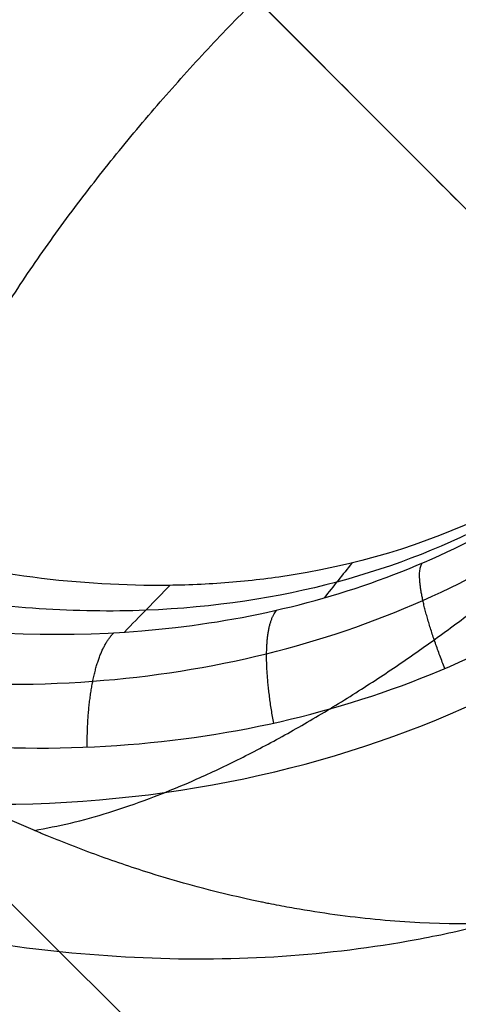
# Model space of a CAD drawing. Header units: millimetres. Extents: x -657 to 864, y -831 to 851.
# Tile 335 of 656: x -510.461 to -509.635, y 106.476 to 108.327. Entities that reach past the tile are written whole.
import ezdxf

# ---------------------------------------------------------------- set-up
doc = ezdxf.new("R2010")
doc.units = ezdxf.units.MM
doc.layers.add('Default', color=7, linetype='Continuous', true_color=0x000000)

msp = doc.modelspace()

# ---------------------------------------------------------------- linework, layer by layer
at = {"layer": 'Default'}
for points in [[(-473.6890346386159, 252.9366706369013, -369.8785134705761), (-564.1373025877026, 162.4884026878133, -369.8785134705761), (-654.5855705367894, 72.0401347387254, -369.8785134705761)], [(-474.322950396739, 252.1078654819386, -369.6653293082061), (-564.0399474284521, 162.3908684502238, -369.6653293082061), (-653.7569444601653, 72.67387141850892, -369.6653293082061)], [(-151.6223767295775, -113.8989544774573, -356.836156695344), (-330.6293234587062, 65.10799225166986, -356.8361566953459), (-509.6362701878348, 244.1149389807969, -356.8361566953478)], [(-363.3699987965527, 241.8283149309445, -413.9261183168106), (-503.4233651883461, 101.7749485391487, -413.9261183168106), (-643.4767315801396, -38.27841785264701, -413.9261183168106)], [(-363.800970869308, 241.2678760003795, -413.6893534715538), (-503.3585952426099, 101.7102516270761, -413.6893534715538), (-642.9162196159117, -37.84737274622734, -413.6893534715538)], [(-236.2074047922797, 159.5297223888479, -441.8413755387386), (-398.6930848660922, -2.95595768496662, -441.8413755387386), (-561.1787649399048, -165.4416377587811, -441.8413755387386)], [(-236.6391460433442, 159.0979811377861, -441.5875282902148), (-398.6930848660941, -2.95595768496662, -441.5875282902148), (-560.7470236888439, -165.0098965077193, -441.5875282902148)], [(-645.7637930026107, 107.9870391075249, -356.8361566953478), (-466.7568462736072, -71.01990762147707, -356.8361566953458), (-287.7498995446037, -250.026854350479, -356.836156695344)], [(-645.165529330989, 107.4874761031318, -357.0781166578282), (-466.7077564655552, -70.97029676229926, -357.0781166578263), (-288.2499836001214, -249.4280696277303, -357.0781166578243)]]:
    msp.add_open_spline(points, degree=2, dxfattribs=at)
for points, knots in [([(-593.1474496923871, 191.4984071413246, -340.3024761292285), (-583.9710403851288, 182.3219978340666, -350.7035130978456), (-555.9360043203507, 154.2869617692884, -379.3443453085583), (-491.4402403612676, 89.79119781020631, -426.6492003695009), (-434.2151005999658, 32.56605804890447, -441.841375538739), (-398.6930848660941, -2.955957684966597, -441.8413755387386)], [2.415480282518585, 2.415480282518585, 2.415480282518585, 2.415480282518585, 70.39614350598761, 198.6360556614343, 404.9955273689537, 404.9955273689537, 404.9955273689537, 404.9955273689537]), ([(-592.6358719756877, 190.9868294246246, -340.5563233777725), (-583.5819150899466, 181.9328725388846, -350.787522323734), (-555.6847469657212, 154.0357044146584, -379.2422841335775), (-491.3807906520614, 89.731748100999, -426.4059607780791), (-434.1927816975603, 32.54373914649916, -441.5875282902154), (-398.693084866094, -2.955957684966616, -441.5875282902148)], [2.408267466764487, 2.408267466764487, 2.408267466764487, 2.408267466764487, 69.36707553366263, 197.5378925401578, 403.7861785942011, 403.7861785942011, 403.7861785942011, 403.7861785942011])]:
    msp.add_open_spline(points, degree=3, knots=knots, dxfattribs=at)
at = {"layer": 'Default', "color": 18, "true_color": 0x000000}
for points, degree in [([(-513.2857035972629, 118.0755534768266, -336.6704370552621), (-507.8270342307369, 112.616884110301, -336.670437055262), (-502.3683648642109, 107.1582147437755, -336.6704370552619)], 2), ([(-513.1386926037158, 118.021320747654, -335.8484226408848), (-507.655298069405, 112.5379262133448, -335.8484226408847), (-502.1719035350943, 107.0545316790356, -335.8484226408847)], 2), ([(-502.583980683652, 106.0263661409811, -334.7666137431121), (-508.2213973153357, 111.6637827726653, -334.7666137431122), (-513.8588139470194, 117.3011994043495, -334.7666137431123)], 2), ([(-514.0524706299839, 116.4419160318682, -334.8674222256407), (-508.5875603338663, 110.9770057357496, -334.8674222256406), (-503.1226500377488, 105.5120954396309, -334.8674222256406)], 2), ([(-501.8614114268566, 105.3654930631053, -336.3802084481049), (-507.3387383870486, 110.8428200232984, -336.380208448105), (-512.8160653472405, 116.3201469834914, -336.380208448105)], 2), ([(-513.0741780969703, 116.0620342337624, -335.835587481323), (-507.4806296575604, 110.4684857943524, -335.835587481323), (-501.8870812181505, 104.8749373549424, -335.8355874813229)], 2), ([(-513.3322908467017, 115.803921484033, -335.2909665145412), (-507.8999003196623, 110.371530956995, -335.2909665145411), (-502.4675097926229, 104.939140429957, -335.2909665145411)], 2), ([(-510.3835682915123, 101.8434959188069, -336.6704370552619), (-516.7244988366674, 108.1844264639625, -336.670437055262), (-523.0654293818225, 114.5253570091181, -336.6704370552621)], 2), ([(-510.4137786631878, 101.8132855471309, -337.5671800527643), (-516.7547092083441, 108.1542160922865, -337.5671800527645), (-523.0956397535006, 114.4951466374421, -337.5671800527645)], 2), ([(-523.1258501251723, 114.4649362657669, -338.4639230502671), (-516.7849195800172, 108.1240057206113, -338.4639230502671), (-510.4439890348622, 101.7830751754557, -338.463923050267)], 2), ([(-518.0909585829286, 112.403428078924, -334.8674222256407), (-512.626048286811, 106.9385177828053, -334.8674222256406), (-507.1611379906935, 101.4736074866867, -334.8674222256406)], 2), ([(-518.9502419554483, 112.2097713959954, -334.7666137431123), (-513.3128253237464, 106.572354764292, -334.7666137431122), (-507.6754086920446, 100.9349381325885, -334.7666137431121)], 2), ([(-506.5881829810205, 100.8184672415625, -335.2909665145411), (-512.0205735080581, 106.2508577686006, -335.2909665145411), (-517.4529640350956, 111.6832482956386, -335.2909665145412)], 2), ([(-506.7348415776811, 105.085799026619, -326.8411508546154), (-510.0153800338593, 108.3663374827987, -328.62204274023), (-513.2959184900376, 111.6468759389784, -330.4029346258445)], 2), ([(-508.8072572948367, 100.7193223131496, -336.6704370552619), (-514.2659266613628, 106.1779916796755, -336.6704370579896), (-519.7245960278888, 111.6366610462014, -336.6704370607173)], 2), ([(-508.7035742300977, 100.522860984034, -335.8484226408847), (-514.1869687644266, 106.0062555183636, -335.8484226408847), (-519.6703632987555, 111.4896500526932, -335.8484226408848)], 2), ([(-506.5239768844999, 100.2380356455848, -335.835587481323), (-512.1175268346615, 105.8315855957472, -335.8355874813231), (-517.711076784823, 111.4251355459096, -335.8355874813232)], 2), ([(-517.9691895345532, 111.1670227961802, -336.380208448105), (-512.4918625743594, 105.6896958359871, -336.380208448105), (-507.0145356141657, 100.212368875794, -336.3802084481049)], 2), ([(-511.9265509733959, 107.4663177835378, -331.4168496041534), (-511.820230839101, 107.3911343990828, -331.487986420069), (-511.5983891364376, 107.253592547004, -331.6288542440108), (-511.2118249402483, 107.0846399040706, -331.8465900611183), (-510.8306109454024, 106.9853551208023, -332.0349248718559), (-510.4678252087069, 106.9489636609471, -332.1913844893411), (-510.1277300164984, 106.9693617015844, -332.3166916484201), (-509.8124856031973, 107.0414211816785, -332.4120093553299), (-509.5232608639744, 107.1623014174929, -332.477992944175), (-509.2627207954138, 107.3307855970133, -332.5140747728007), (-509.0334595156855, 107.5473020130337, -332.5190701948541), (-508.8367173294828, 107.8228326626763, -332.4881886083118), (-508.6966760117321, 108.140547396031, -332.4185485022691), (-508.6247434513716, 108.4492082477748, -332.3257615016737), (-508.6025229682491, 108.7210502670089, -332.2279209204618), (-508.6112095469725, 108.9614423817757, -332.1302931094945), (-508.640283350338, 109.1751839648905, -332.0351202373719), (-508.682020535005, 109.3626660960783, -331.945276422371), (-508.7314230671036, 109.5280782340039, -331.8610785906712), (-508.7863299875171, 109.6775891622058, -331.7809558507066), (-508.8463678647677, 109.8169559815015, -331.7027980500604), (-508.917827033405, 109.9609057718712, -331.6183672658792), (-509.0057566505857, 110.1147541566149, -331.5236010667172), (-509.0767007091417, 110.2227174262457, -331.4534771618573), (-509.1156422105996, 110.2777864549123, -331.4166292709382)], 3), ([(-509.7170866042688, 110.2297249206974, -330.8478765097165), (-507.4725076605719, 107.9851459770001, -329.6293715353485), (-505.2279287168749, 105.7405670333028, -328.4108665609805)], 2), ([(-510.0116366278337, 104.4137665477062, -332.8703458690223), (-512.8524505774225, 107.254580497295, -332.8703458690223), (-515.6932645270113, 110.0953944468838, -332.8703458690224)], 2), ([(-509.648855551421, 109.8718835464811, -331.6327343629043), (-510.5848908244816, 108.9358482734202, -331.6327343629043), (-511.5209260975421, 107.9998130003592, -331.6327343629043)], 2), ([(-505.8826967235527, 104.2336541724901, -329.9805822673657), (-508.1272756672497, 106.4782331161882, -331.1990872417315), (-510.3718546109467, 108.7228120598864, -332.4175922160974)], 2), ([(-505.853181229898, 108.2432849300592, -332.0692145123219), (-507.8727542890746, 106.2237118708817, -332.0692145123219), (-509.8923273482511, 104.2041388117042, -332.0692145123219)], 2), ([(-507.3896095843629, 103.5788861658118, -328.4108665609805), (-509.6341885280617, 105.8234651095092, -329.6293715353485), (-511.8787674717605, 108.0680440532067, -330.8478765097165)], 2), ([(-507.1611379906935, 101.4736074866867, -334.8674222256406), (-510.0116366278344, 104.4137665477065, -332.8703458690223), (-512.8621352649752, 107.3539256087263, -330.873269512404)], 2), ([(-509.8350569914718, 107.3058159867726, -331.7902888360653), (-509.8525770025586, 107.2839477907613, -331.8990863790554), (-509.8700970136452, 107.2620795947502, -332.0078839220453), (-509.8876170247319, 107.2402113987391, -332.1166814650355)], 3), ([(-510.1776454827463, 107.2638288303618, -331.6979209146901), (-510.2062543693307, 107.2345408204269, -331.8022756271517), (-510.2348632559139, 107.2052528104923, -331.9066303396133), (-510.2634721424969, 107.1759648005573, -332.0109850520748)], 3), ([(-506.9636877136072, 101.1833789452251, -334.1210375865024), (-507.3101547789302, 101.5407445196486, -333.8783004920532), (-507.9794260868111, 102.231065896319, -333.4094054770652), (-508.9099290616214, 103.1908396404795, -332.7574886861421), (-509.7742634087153, 104.0823532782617, -332.1519336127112), (-510.5763632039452, 104.9097110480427, -331.5899676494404), (-511.3197182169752, 105.6763415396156, -331.0692062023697), (-512.0057653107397, 106.3843641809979, -330.5884175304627), (-512.4233528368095, 106.8141002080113, -330.2962015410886), (-512.6198238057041, 107.0210590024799, -330.157061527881)], 3), ([(-507.6754086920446, 100.9349381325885, -334.7666137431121), (-508.021876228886, 101.2923035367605, -334.5238770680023), (-508.6911464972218, 101.9826252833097, -334.0549811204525), (-509.6216513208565, 102.9423983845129, -333.4030660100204), (-510.4859798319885, 103.8339140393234, -332.7975056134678), (-511.2881011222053, 104.6612643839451, -332.2355592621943), (-512.0313759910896, 105.427922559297, -331.7147246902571), (-512.7177221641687, 106.1358418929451, -331.2342089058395), (-513.1345655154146, 106.5658350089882, -330.9413139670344), (-513.334279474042, 106.7716635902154, -330.8051182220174)], 3)]:
    msp.add_open_spline(points, degree=degree, dxfattribs=at)
for points, degree, knots in [([(-513.8319483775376, 107.3953574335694, -330.3296382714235), (-513.8449149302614, 107.4151010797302, -330.315883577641), (-513.86666939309, 107.4483982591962, -330.292755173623), (-513.9109974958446, 107.5201667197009, -330.2439923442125), (-513.9277097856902, 107.5477391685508, -330.2253939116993), (-513.9645875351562, 107.6105755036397, -330.1835465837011), (-513.9792000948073, 107.6362803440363, -330.1666356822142), (-514.0220240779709, 107.7131333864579, -330.116434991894), (-514.0468956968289, 107.7602413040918, -330.0862599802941), (-514.0793666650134, 107.8240359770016, -330.0459299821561), (-514.09439157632, 107.8542191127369, -330.0269965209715), (-514.1099330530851, 107.8863119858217, -330.0070487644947), (-514.1172217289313, 107.9015650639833, -329.997607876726), (-514.1202436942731, 107.9079307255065, -329.9936757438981), (-514.1222358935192, 107.9121362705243, -329.9910796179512), (-514.1226774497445, 107.9130680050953, -329.9905043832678), (-514.1727404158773, 108.0192090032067, -329.9250666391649), (-514.2142438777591, 108.1181294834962, -329.8661784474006), (-514.2676349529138, 108.2586816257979, -329.7848672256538), (-514.2839549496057, 108.3042313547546, -329.7589279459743), (-514.3064283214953, 108.3704118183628, -329.7217430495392), (-514.3171632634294, 108.4029663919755, -329.7035812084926), (-514.3288537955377, 108.4399711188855, -329.6831372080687), (-514.3336900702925, 108.4556173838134, -329.6745339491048), (-514.3368761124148, 108.4660004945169, -329.6688335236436), (-514.3380624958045, 108.4698863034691, -329.6667024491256), (-514.3710884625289, 108.5791197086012, -329.6069168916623), (-514.3970459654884, 108.6800931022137, -329.553446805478), (-514.4291330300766, 108.8278396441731, -329.477610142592), (-514.4434652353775, 108.9007864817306, -329.4407798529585), (-514.457381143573, 108.9840819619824, -329.3997125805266), (-514.463661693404, 109.0252557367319, -329.3796512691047), (-514.4662107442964, 109.0427978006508, -329.3711544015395), (-514.4678787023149, 109.0544691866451, -329.3655121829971), (-514.4685900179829, 109.0595187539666, -329.3630751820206), (-514.484054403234, 109.1714928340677, -329.3091562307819), (-514.4937865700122, 109.2751022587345, -329.2610840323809), (-514.5018499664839, 109.4270682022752, -329.1931030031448), (-514.5042486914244, 109.5021906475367, -329.1601411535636), (-514.5043473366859, 109.5881741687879, -329.1234796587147), (-514.5037415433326, 109.6307333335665, -329.1055945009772), (-514.5033436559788, 109.6488784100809, -329.0980245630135), (-514.5030479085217, 109.6609539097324, -329.0929990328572), (-514.502907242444, 109.6662232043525, -329.0908106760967), (-514.4962842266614, 109.8897743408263, -328.9982273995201), (-514.4697987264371, 110.1007173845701, -328.9187691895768), (-514.404390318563, 110.4026567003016, -328.8168864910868), (-514.3783194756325, 110.500898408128, -328.7857821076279), (-514.3334333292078, 110.6440364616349, -328.7434036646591), (-514.3095457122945, 110.7145506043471, -328.7232816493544), (-514.2792875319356, 110.7948500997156, -328.7016489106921), (-514.2658226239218, 110.8288306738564, -328.6927686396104), (-514.2567371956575, 110.8513867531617, -328.6869348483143), (-514.2525664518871, 110.8615910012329, -328.6843206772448), (-514.2068725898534, 110.9714335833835, -328.656508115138), (-514.1617452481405, 111.0664740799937, -328.6348192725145), (-514.0879242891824, 111.2044119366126, -328.606962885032), (-514.0622963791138, 111.2496213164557, -328.5984550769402), (-514.009111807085, 111.3383874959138, -328.5829943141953), (-513.9822927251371, 111.3808383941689, -328.5762015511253), (-513.8362907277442, 111.5997553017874, -328.5444867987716), (-513.70224640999, 111.7628492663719, -328.5318508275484), (-513.4815816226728, 111.9831606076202, -328.5320079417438), (-513.4040200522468, 112.053311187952, -328.5352089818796), (-513.2823696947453, 112.1528321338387, -328.5448354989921), (-513.2409359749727, 112.185055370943, -328.5488464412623), (-513.1564293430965, 112.2474788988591, -328.5584643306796), (-513.1122121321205, 112.2784397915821, -328.5642381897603), (-512.9841682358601, 112.3635509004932, -328.5829144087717), (-512.8952867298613, 112.4166725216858, -328.5984473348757), (-512.7573391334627, 112.4902390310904, -328.6264175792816), (-512.6872103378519, 112.5254938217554, -328.6415678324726), (-512.6035273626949, 112.5638069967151, -328.661264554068), (-512.5672806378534, 112.5796085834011, -328.6701354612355), (-512.5430330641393, 112.5900039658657, -328.6761443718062), (-512.5298336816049, 112.5955606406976, -328.6794588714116), (-512.3399120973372, 112.6742604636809, -328.7276814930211), (-512.1484552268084, 112.73463380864, -328.7841497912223), (-511.8467888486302, 112.7996282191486, -328.8860893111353), (-511.7438350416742, 112.8170330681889, -328.9229194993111), (-511.5864938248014, 112.8361681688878, -328.9822943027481), (-511.5070965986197, 112.8439934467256, -329.0130116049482), (-511.4133541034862, 112.8499568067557, -329.0505922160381), (-511.3662251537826, 112.8521332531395, -329.0698091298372), (-511.3459740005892, 112.8528920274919, -329.0781353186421), (-511.3324616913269, 112.8533590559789, -329.0837060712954), (-511.3249394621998, 112.8535950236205, -329.0868165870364), (-511.2228158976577, 112.8565317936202, -329.1291485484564), (-511.1239495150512, 112.8554334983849, -329.1716892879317), (-510.9721960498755, 112.8472694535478, -329.2396210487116), (-510.8954576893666, 112.8415583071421, -329.2746144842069), (-510.8045869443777, 112.8318891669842, -329.3172244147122), (-510.7588378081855, 112.8262841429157, -329.3389712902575), (-510.7391661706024, 112.8237148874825, -329.3483855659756), (-510.7260375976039, 112.8219646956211, -329.3546826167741), (-510.7186902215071, 112.8209632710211, -329.3582154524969), (-510.6200513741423, 112.8072798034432, -329.4057386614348), (-510.52418307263, 112.790425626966, -329.4533316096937), (-510.3766544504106, 112.7583113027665, -329.52908602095), (-510.326858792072, 112.7464676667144, -329.5550628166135), (-510.2513522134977, 112.7268872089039, -329.5951029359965), (-510.2133957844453, 112.7166432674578, -329.6153914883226), (-510.1687845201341, 112.7038751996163, -329.6395258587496), (-510.1495979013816, 112.6982257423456, -329.6499679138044), (-510.1367921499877, 112.694419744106, -329.6569511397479), (-510.1290999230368, 112.692108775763, -329.6611555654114), (-510.041798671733, 112.6656788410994, -329.7089517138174), (-509.953449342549, 112.6360010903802, -329.7584249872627), (-509.8130936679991, 112.5826420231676, -329.8396398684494), (-509.7650071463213, 112.5633804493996, -329.8678754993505), (-509.6911414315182, 112.5320628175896, -329.9119699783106), (-509.6537749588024, 112.5157976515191, -329.9344520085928), (-509.6094729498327, 112.4957140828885, -329.9614355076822), (-509.5871516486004, 112.4853896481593, -329.9751146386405), (-509.5775496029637, 112.4809037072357, -329.9810171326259), (-509.5711403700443, 112.4778994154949, -329.9849610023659), (-509.566842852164, 112.4758765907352, -329.9876088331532), (-509.4967680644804, 112.4428106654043, -330.0308170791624), (-509.4098493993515, 112.399694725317, -330.0852648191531), (-509.294221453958, 112.3351040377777, -330.1608560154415), (-509.2811281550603, 112.3277025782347, -330.1694530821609), (-509.2611313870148, 112.3162522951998, -330.1826446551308), (-509.2519860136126, 112.3109835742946, -330.1886914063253), (-509.2350729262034, 112.3011516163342, -330.1999142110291), (-509.194153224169, 112.2771687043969, -330.2271548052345), (-509.159935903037, 112.25629773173, -330.2502933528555), (-509.0900205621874, 112.2128836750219, -330.2978955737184), (-509.0596213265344, 112.1929079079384, -330.3190549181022), (-509.0444055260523, 112.1829149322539, -330.3296550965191)], 3, [0, 0, 0, 0, 0.2315763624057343, 0.2315763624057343, 0.3473645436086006, 0.3473645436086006, 0.4631527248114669, 0.4631527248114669, 0.6947290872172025, 0.6947290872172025, 0.8105172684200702, 0.8684113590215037, 0.8973584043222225, 0.9118319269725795, 0.9118319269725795, 0.9263054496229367, 0.9263054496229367, 1.389458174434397, 1.389458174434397, 1.621034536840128, 1.621034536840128, 1.736822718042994, 1.794716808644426, 1.823663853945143, 1.823663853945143, 1.85261089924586, 1.85261089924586, 2.31576362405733, 2.31576362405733, 2.547339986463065, 2.663128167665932, 2.721022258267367, 2.749969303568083, 2.749969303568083, 2.7789163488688, 2.7789163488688, 3.242069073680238, 3.242069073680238, 3.473645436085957, 3.589433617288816, 3.647327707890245, 3.676274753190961, 3.676274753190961, 3.705221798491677, 3.705221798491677, 4.631527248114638, 4.631527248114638, 5.094679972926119, 5.094679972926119, 5.326256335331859, 5.44204451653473, 5.499938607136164, 5.499938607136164, 5.557832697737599, 5.557832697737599, 6.020985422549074, 6.020985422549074, 6.252561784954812, 6.252561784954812, 6.484138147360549, 6.484138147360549, 7.410443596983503, 7.410443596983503, 7.873596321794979, 7.873596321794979, 8.105172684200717, 8.105172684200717, 8.336749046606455, 8.336749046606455, 8.79990177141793, 8.79990177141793, 9.031478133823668, 9.147266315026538, 9.205160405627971, 9.205160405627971, 9.263054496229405, 9.263054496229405, 10.18935994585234, 10.18935994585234, 10.65251267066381, 10.65251267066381, 10.88408903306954, 10.9998772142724, 11.05777130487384, 11.08671835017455, 11.08671835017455, 11.11566539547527, 11.11566539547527, 11.57881812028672, 11.57881812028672, 11.81039448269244, 11.92618266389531, 11.98407675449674, 12.01302379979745, 12.01302379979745, 12.04197084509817, 12.04197084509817, 12.50512356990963, 12.50512356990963, 12.73669993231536, 12.73669993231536, 12.85248811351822, 12.91038220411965, 12.93932924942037, 12.93932924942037, 12.96827629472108, 12.96827629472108, 13.43142901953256, 13.43142901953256, 13.66300538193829, 13.66300538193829, 13.77879356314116, 13.8366876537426, 13.86563469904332, 13.88010822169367, 13.88010822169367, 13.89458174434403, 13.89458174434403, 14.35773446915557, 14.35773446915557, 14.41562855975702, 14.41562855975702, 14.44457560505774, 14.44457560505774, 14.47352265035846, 14.58931083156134, 14.58931083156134, 14.82088719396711, 14.82088719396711, 14.82088719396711, 14.82088719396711]), ([(-513.6595088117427, 107.3303852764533, -330.1184116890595), (-513.7963614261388, 107.5425837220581, -329.9836167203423), (-514.0360136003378, 107.9811869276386, -329.7212884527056), (-514.2894501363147, 108.6738370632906, -329.3522321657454), (-514.4086398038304, 109.6273897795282, -328.9229320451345), (-514.1499916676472, 110.7964380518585, -328.5399628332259), (-513.4627247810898, 111.8144823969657, -328.3938324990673), (-512.44384369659, 112.5022317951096, -328.5401192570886), (-511.2709360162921, 112.7596037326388, -328.924597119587), (-510.3171322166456, 112.6387567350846, -329.3549131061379), (-509.6277752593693, 112.3857368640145, -329.7225574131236), (-509.190926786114, 112.1468258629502, -329.9840222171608), (-508.9794323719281, 112.0104728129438, -330.1184231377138)], 5, [1.361200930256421e-11, 1.361200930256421e-11, 1.361200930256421e-11, 1.361200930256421e-11, 1.361200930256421e-11, 1.361200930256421e-11, 0.124936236, 0.249872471, 0.374808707, 0.4997449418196, 0.624808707, 0.749872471, 0.874936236, 0.9999999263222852, 0.9999999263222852, 0.9999999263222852, 0.9999999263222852, 0.9999999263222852, 0.9999999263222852]), ([(-513.4244801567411, 107.2976196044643, -329.9804269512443), (-513.573491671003, 107.5173871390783, -329.8485532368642), (-513.8280783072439, 107.96859137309, -329.5949605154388), (-514.082643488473, 108.6698044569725, -329.2468465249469), (-514.1823013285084, 109.5937088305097, -328.8624672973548), (-513.9127839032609, 110.6810923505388, -328.5381931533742), (-513.2624928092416, 111.6135306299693, -328.4194620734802), (-512.3281669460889, 112.266000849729, -328.5380267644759), (-511.2326524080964, 112.5328060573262, -328.8657775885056), (-510.3074636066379, 112.4308353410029, -329.2517307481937), (-509.6126987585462, 112.1766404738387, -329.5974191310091), (-509.1650484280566, 111.9234205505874, -329.8493522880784), (-508.9466660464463, 111.7754404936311, -329.9804336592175)], 5, [-7.407705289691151e-11, -7.407705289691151e-11, -7.407705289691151e-11, -7.407705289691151e-11, -7.407705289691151e-11, -7.407705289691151e-11, 0.124936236, 0.249872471, 0.374808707, 0.4997449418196, 0.624808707, 0.749872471, 0.874936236, 0.9999998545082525, 0.9999998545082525, 0.9999998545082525, 0.9999998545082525, 0.9999998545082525, 0.9999998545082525]), ([(-508.9809463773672, 111.2368450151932, -329.9580978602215), (-509.3574151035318, 111.5272426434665, -329.7281096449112), (-509.9388722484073, 111.8139661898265, -329.4286923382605), (-510.6693250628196, 111.9641970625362, -329.1249630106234), (-511.3567921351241, 111.9772237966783, -328.8833773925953), (-512.1240776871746, 111.7619729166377, -328.6929922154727), (-512.8662672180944, 111.2164276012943, -328.6251737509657), (-513.4081946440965, 110.4784587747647, -328.6927843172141), (-513.6267485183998, 109.7232298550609, -328.8778722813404), (-513.6164372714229, 109.0396189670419, -329.1171914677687), (-513.4677193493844, 108.30544087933, -329.4216837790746), (-513.1797692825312, 107.7128569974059, -329.7253614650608), (-512.8858852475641, 107.3318819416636, -329.9581062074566)], 3, [0, 0, 0, 0, 1.582971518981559, 2.374457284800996, 3.165943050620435, 4.748914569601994, 6.33188610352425, 7.913243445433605, 9.494600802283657, 10.28527947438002, 11.07595814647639, 12.65731550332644, 12.65731550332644, 12.65731550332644, 12.65731550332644]), ([(-511.4549556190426, 107.279484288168, -331.6630078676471), (-511.330784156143, 107.2282580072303, -331.7294434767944), (-511.0772004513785, 107.1436714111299, -331.8568373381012), (-510.6950302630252, 107.0775529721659, -332.0239196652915), (-510.3309757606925, 107.073470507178, -332.1597267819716), (-509.9993714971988, 107.124905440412, -332.2621425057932), (-509.7005185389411, 107.2259711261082, -332.3338938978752), (-509.4340465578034, 107.3736808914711, -332.3767398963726), (-509.1996326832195, 107.5689995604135, -332.3908022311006), (-509.0012278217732, 107.8146756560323, -332.3737963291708), (-508.8533116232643, 108.1002925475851, -332.3240953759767), (-508.7648304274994, 108.3968577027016, -332.2485007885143), (-508.727173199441, 108.6745104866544, -332.160667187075), (-508.7245840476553, 108.9225271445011, -332.0702155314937), (-508.7447734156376, 109.1427932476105, -331.9810384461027), (-508.7796376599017, 109.3380425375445, -331.8952098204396), (-508.8240050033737, 109.5122961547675, -331.8132590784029), (-508.8739850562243, 109.6672699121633, -331.7360891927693), (-508.9111500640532, 109.7640045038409, -331.6854666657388), (-508.9297131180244, 109.8088813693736, -331.6614357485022)], 3, [0.2266808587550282, 0.2266808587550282, 0.2266808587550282, 0.2266808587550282, 0.265132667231, 0.3030509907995, 0.3376113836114, 0.3695740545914, 0.399720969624, 0.4289494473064, 0.45819563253, 0.4887049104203, 0.5210056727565, 0.5515720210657, 0.5782125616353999, 0.6018065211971, 0.6229347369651, 0.6417466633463, 0.6587230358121, 0.6744953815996, 0.6884092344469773, 0.6884092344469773, 0.6884092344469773, 0.6884092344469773]), ([(-511.1542743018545, 107.3047545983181, -331.6580448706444), (-510.8233834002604, 107.1914652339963, -331.8137465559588), (-510.4708792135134, 107.1437417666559, -331.9515619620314), (-509.9681506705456, 107.211022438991, -332.0995100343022), (-509.8055689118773, 107.2567226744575, -332.1388215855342), (-509.5066055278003, 107.3967734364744, -332.1920703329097), (-509.3704429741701, 107.4911965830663, -332.2059407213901), (-509.13981785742, 107.7219379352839, -332.2058986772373), (-509.0455141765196, 107.8581128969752, -332.1919832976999), (-508.9055268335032, 108.1572321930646, -332.1386611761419), (-508.8598994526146, 108.3198475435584, -332.0993111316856), (-508.7928191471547, 108.8224620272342, -331.951329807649), (-508.8406095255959, 109.174407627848, -331.8136668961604), (-508.9538312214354, 109.5051952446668, -331.6580441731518)], 3, [0, 0, 0, 0, 1.508016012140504, 1.508016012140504, 2.262024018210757, 2.262024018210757, 3.016032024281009, 3.016032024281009, 3.770040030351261, 3.770040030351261, 4.524048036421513, 4.524048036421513, 6.03206404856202, 6.03206404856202, 6.03206404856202, 6.03206404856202]), ([(-509.0248880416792, 109.4518460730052, -331.5150091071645), (-508.9952348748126, 109.3755673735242, -331.5507754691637), (-508.9178748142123, 109.1445728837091, -331.6548869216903), (-508.8548721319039, 108.7797604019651, -331.7993325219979), (-508.8693849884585, 108.3900727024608, -331.9260048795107), (-508.9574852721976, 108.0562787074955, -332.0089598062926), (-509.1048942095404, 107.7790350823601, -332.0527966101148), (-509.3025891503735, 107.5549802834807, -332.0616966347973), (-509.5509471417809, 107.3802167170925, -332.0368485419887), (-509.854299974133, 107.2591001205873, -331.9753191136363), (-510.2143314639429, 107.2034206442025, -331.8725590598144), (-510.6289385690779, 107.2289781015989, -331.7239438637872), (-510.9381941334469, 107.3128624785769, -331.5912058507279), (-511.0977852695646, 107.3745925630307, -331.5164799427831), (-511.1009143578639, 107.3758098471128, -331.5150124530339)], 3, [0.08377424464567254, 0.08377424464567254, 0.08377424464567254, 0.08377424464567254, 0.1, 0.1333333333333, 0.1666666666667, 0.2, 0.2333333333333, 0.2666666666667, 0.3, 0.3333333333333, 0.3666666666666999, 0.4, 0.4333333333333, 0.433999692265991, 0.433999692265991, 0.433999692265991, 0.433999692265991]), ([(-512.6935772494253, 107.8260320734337, -330.9752163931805), (-512.5240492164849, 107.656504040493, -331.1081113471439), (-512.360245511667, 107.5261772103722, -331.2242842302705), (-512.1411902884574, 107.3733312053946, -331.3699489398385), (-512.0725352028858, 107.3295080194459, -331.4138491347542), (-511.9776831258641, 107.2727355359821, -331.4729759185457), (-511.9474164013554, 107.2553077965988, -331.4915674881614), (-511.9042025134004, 107.2312214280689, -331.5178324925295), (-511.8831417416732, 107.2196923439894, -331.5305595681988), (-511.8595578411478, 107.2071031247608, -331.5447114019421), (-511.8480162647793, 107.2010193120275, -331.5516149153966), (-511.843123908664, 107.1984566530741, -331.5545368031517), (-511.8398743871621, 107.1967580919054, -331.5564765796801), (-511.8395412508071, 107.1965829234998, -331.5566757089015), (-511.6511523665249, 107.0985238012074, -331.6690239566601), (-511.4684098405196, 107.0257910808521, -331.7695721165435), (-511.2054682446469, 106.9461503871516, -331.9038467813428), (-511.1196656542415, 106.9245118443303, -331.9458817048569), (-510.9944469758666, 106.8986512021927, -332.0049358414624), (-510.9327071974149, 106.8873706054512, -332.0334657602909), (-510.8623380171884, 106.8769352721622, -332.0650476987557), (-510.8325493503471, 106.8730301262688, -332.0782236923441), (-510.8127738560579, 106.8705508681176, -332.0869285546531), (-510.8041916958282, 106.8695172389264, -332.0906904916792), (-510.4389750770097, 106.8279274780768, -332.2499012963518), (-510.1048857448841, 106.8645328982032, -332.3686838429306), (-509.5166571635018, 107.0581065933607, -332.5233942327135), (-509.2626306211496, 107.2148341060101, -332.5595579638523), (-509.0632536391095, 107.4142110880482, -332.5595579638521)], 3, [0, 0, 0, 0, 0.7648199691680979, 0.7648199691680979, 1.147229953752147, 1.147229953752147, 1.338434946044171, 1.338434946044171, 1.434037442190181, 1.481838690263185, 1.505739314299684, 1.517689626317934, 1.517689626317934, 1.529639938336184, 1.529639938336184, 2.29445990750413, 2.29445990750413, 2.676869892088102, 2.676869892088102, 2.868074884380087, 2.963677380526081, 3.011478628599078, 3.011478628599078, 3.059279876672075, 3.059279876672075, 4.588919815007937, 4.588919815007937, 6.1185597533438, 6.1185597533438, 6.1185597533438, 6.1185597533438]), ([(-508.7412372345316, 107.0921946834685, -332.3847462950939), (-508.9455289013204, 106.8879996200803, -332.3847129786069), (-509.1942573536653, 106.741099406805, -332.3495945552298), (-509.4954636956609, 106.6498136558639, -332.2771973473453), (-509.5062389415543, 106.6466297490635, -332.2745792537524), (-509.5262157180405, 106.6409023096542, -332.2696649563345), (-509.556254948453, 106.6325338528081, -332.262191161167), (-509.6268649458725, 106.6145663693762, -332.2440358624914), (-509.7701587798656, 106.5848670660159, -332.2048594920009), (-510.0650418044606, 106.5504111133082, -332.1150436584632), (-510.3320192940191, 106.5636362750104, -332.0184076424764), (-510.8849350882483, 106.6470983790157, -331.7989342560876), (-511.2511211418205, 106.7736189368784, -331.629010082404), (-511.6234622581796, 106.9767665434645, -331.4305360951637), (-511.6328738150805, 106.981963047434, -331.4254980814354), (-511.6534894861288, 106.9934572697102, -331.4144240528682), (-511.6843340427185, 107.0108403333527, -331.397791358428), (-511.7557520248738, 107.0523929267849, -331.3588301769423), (-511.8963773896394, 107.1394665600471, -331.2803015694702), (-512.1687857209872, 107.3294876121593, -331.1208193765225), (-512.387120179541, 107.5195750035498, -330.9799632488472), (-512.5259394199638, 107.658394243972, -330.8842115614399)], 3, [-6.293257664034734, -6.293257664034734, -6.293257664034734, -6.293257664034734, -4.719943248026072, -4.719943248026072, -4.670777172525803, -4.670777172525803, -4.621611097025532, -4.523278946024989, -4.326614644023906, -3.93328604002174, -3.146628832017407, -3.146628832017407, -1.573314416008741, -1.573314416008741, -1.52414834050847, -1.52414834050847, -1.474982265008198, -1.376650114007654, -1.17998581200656, -0.7866572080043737, 0, 0, 0, 0]), ([(-509.2663843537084, 107.6173430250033, -331.8693927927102), (-509.4437463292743, 107.4400732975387, -331.8694047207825), (-509.6864877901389, 107.3201961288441, -331.8315956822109), (-509.9906889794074, 107.2769000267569, -331.7513706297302), (-510.0109152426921, 107.2743903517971, -331.7459252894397), (-510.0497458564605, 107.2703551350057, -331.73523241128), (-510.1086895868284, 107.2653327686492, -331.718664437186), (-510.1696569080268, 107.2634787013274, -331.7004974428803), (-510.294089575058, 107.2642021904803, -331.6620182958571), (-510.3803799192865, 107.2705937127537, -331.6334962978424), (-510.6474848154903, 107.3091594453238, -331.5395220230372), (-510.8418024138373, 107.3613666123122, -331.4637153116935), (-511.0463304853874, 107.4478074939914, -331.3742735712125)], 3, [0, 0, 0, 0, 1.402157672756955, 1.402157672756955, 1.489792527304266, 1.489792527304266, 1.577427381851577, 1.752697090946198, 1.752697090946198, 2.103236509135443, 2.103236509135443, 2.804315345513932, 2.804315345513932, 2.804315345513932, 2.804315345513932]), ([(-508.6486515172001, 106.9996089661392, -331.5340332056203), (-508.6963038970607, 106.9519256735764, -331.5340438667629), (-508.7733523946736, 106.8869554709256, -331.5298783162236), (-508.8729896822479, 106.8226276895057, -331.5177008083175), (-508.917780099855, 106.7975166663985, -331.5109137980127), (-508.9481045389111, 106.7813222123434, -331.5060406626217), (-508.9624260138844, 106.7740165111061, -331.503621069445), (-509.0459220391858, 106.7336694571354, -331.4887398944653), (-509.1507545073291, 106.6936791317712, -331.466377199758), (-509.2811742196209, 106.6617694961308, -331.4324031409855), (-509.3484128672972, 106.6495011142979, -331.4134450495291), (-509.382539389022, 106.6442885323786, -331.4034732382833), (-509.3972737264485, 106.6422520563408, -331.3990940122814), (-509.4071207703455, 106.6409382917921, -331.3961510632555), (-509.4110829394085, 106.6404239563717, -331.3949619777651), (-509.5117416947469, 106.6279527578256, -331.3645479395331), (-509.6570225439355, 106.6228602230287, -331.3161999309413), (-509.8320720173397, 106.6388181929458, -331.250325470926), (-509.9209855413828, 106.6522719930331, -331.2150211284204), (-509.9657895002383, 106.6603675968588, -331.1967771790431), (-509.9882782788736, 106.6647575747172, -331.1875072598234), (-509.9979349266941, 106.6667123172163, -331.1835027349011), (-510.0043768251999, 106.6680317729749, -331.180826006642), (-510.0065388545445, 106.6684772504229, -331.1799267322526), (-510.079402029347, 106.6837503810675, -331.1495303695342), (-510.1822134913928, 106.7106515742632, -331.1047951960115), (-510.3020653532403, 106.7513797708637, -331.0494145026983), (-510.3619675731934, 106.7740797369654, -331.0209267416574), (-510.3919127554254, 106.7860136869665, -331.0064835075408), (-510.406883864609, 106.7921266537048, -330.9992120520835), (-510.4132997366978, 106.7947777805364, -330.9960850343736), (-510.4175769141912, 106.7965521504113, -330.993997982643), (-510.4189255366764, 106.7971125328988, -330.9933396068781), (-510.468709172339, 106.8179275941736, -330.9689915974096), (-510.53853809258, 106.8496788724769, -330.9339587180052), (-510.6192109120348, 106.8908613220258, -330.8919333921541), (-510.6593487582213, 106.9124873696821, -330.8706323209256), (-510.6793680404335, 106.9235590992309, -330.8599096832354), (-510.6893652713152, 106.9291596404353, -330.8545303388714), (-510.6943607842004, 106.931976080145, -330.8518361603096), (-510.6965010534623, 106.9331865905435, -330.8506805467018), (-510.6979277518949, 106.9339943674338, -330.8499099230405), (-510.6978020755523, 106.9339226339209, -330.8499780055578), (-510.8980298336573, 107.0475284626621, -330.7417433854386), (-511.0825656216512, 107.1850529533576, -330.6306715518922), (-511.2529615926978, 107.3473767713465, -330.5159234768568)], 3, [0, 0, 0, 0, 0.5370362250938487, 0.8055543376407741, 0.9398133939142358, 0.9398133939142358, 1.074072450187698, 1.074072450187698, 1.61110867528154, 1.87962678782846, 2.013885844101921, 2.08101537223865, 2.114580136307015, 2.114580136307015, 2.148144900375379, 2.148144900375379, 2.68518112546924, 2.95369923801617, 3.087958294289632, 3.155087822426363, 3.188652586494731, 3.205434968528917, 3.205434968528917, 3.222217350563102, 3.222217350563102, 3.490735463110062, 3.624994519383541, 3.692124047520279, 3.725688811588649, 3.742471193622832, 3.750862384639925, 3.750862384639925, 3.759253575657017, 3.759253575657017, 3.893512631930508, 3.960642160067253, 3.994206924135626, 4.010989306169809, 4.0193804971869, 4.023576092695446, 4.02567389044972, 4.02567389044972, 4.027771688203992, 4.027771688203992, 4.296289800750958, 4.296289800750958, 4.296289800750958, 4.296289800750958]), ([(-507.3682818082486, 100.9194784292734, -334.3068545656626), (-507.7027816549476, 101.2644998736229, -334.0725021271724), (-508.3478577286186, 101.9298658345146, -333.6205575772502), (-509.2812465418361, 102.8926151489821, -332.9666206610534), (-510.1477403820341, 103.7863595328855, -332.3595473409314), (-510.951400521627, 104.6153128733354, -331.7965067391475), (-511.6956331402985, 105.3829061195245, -331.275064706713), (-512.3800278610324, 106.0889886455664, -330.7956668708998), (-512.8180949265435, 106.5404690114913, -330.4885429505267), (-513.0279917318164, 106.7581941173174, -330.3422267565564), (-513.0280036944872, 106.7582065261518, -330.3422184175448)], 3, [1.567944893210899e-13, 1.567944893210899e-13, 1.567944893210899e-13, 1.567944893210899e-13, 0.1773616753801, 0.3420340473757, 0.4949143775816, 0.6367821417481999, 0.7682067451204, 0.8893908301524, 1, 1.000006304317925, 1.000006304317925, 1.000006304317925, 1.000006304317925])]:
    msp.add_open_spline(points, degree=degree, knots=knots, dxfattribs=at)
for points, weights, knots in [([(-511.8787674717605, 108.0680440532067, -330.8478765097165), (-511.4526950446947, 107.6419716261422, -332.4175922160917), (-510.3718546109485, 108.7228120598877, -332.4175922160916), (-509.2910141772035, 109.803652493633, -332.4175922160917), (-509.7170866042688, 110.2297249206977, -330.8478765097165)], [1, 0.7071067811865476, 1, 0.7071067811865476, 1], [0, 0, 0, 3.534291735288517, 3.534291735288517, 7.068583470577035, 7.068583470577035, 7.068583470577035]), ([(-511.0212283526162, 101.2058358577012, -338.463923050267), (-506.5297358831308, 96.7143433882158, -338.463923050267), (-502.4465609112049, 100.7975183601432, -338.4639230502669), (-498.3633859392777, 104.8806933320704, -338.463923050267), (-502.8548784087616, 109.3721858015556, -338.463923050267)], [1, 0.7071067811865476, 1, 0.7071067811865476, 1], [0, 0, 0, 13.35176877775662, 13.35176877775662, 26.70353755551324, 26.70353755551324, 26.70353755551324]), ([(-510.6701480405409, 106.8594246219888, -330.1917584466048), (-511.0962204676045, 107.2854970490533, -328.6220427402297), (-510.0153800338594, 108.3663374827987, -328.62204274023), (-508.9345396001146, 109.4471779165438, -328.6220427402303), (-508.5084671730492, 109.0211054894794, -330.1917584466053)], [1, 0.7071067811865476, 1, 0.7071067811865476, 1], [1.570796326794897, 1.570796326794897, 1.570796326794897, 3.141592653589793, 3.141592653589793, 4.71238898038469, 4.71238898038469, 4.71238898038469]), ([(-510.4439890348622, 101.7830751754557, -338.463923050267), (-506.5874598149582, 97.92654595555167, -338.4639230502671), (-503.0815241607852, 101.4324816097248, -338.4639230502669), (-499.5755885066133, 104.9384172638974, -338.4639230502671), (-503.4321177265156, 108.7949464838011, -338.463923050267)], [1, 0.7071067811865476, 1, 0.7071067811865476, 1], [-22.92845274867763, -22.92845274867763, -22.92845274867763, -11.46422637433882, -11.46422637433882, 0, 0, 0]), ([(-503.473417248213, 108.7536469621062, -337.2380176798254), (-499.6623175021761, 104.9425472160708, -337.2380176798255), (-503.1269536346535, 101.4779110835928, -337.2380176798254), (-506.5915897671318, 98.01327495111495, -337.2380176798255), (-510.4026895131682, 101.8243746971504, -337.2380176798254)], [1, 0.7071067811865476, 1, 0.7071067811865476, 1], [1.570796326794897, 1.570796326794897, 1.570796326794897, 3.141592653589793, 3.141592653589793, 4.71238898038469, 4.71238898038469, 4.71238898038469]), ([(-510.4331757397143, 106.803104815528, -330.9863578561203), (-509.8805254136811, 106.8926787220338, -331.8393798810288), (-509.2111233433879, 107.562080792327, -331.8393798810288), (-509.2111230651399, 107.562081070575, -331.8393798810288), (-509.2111227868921, 107.562081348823, -331.8393798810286)], [0.87113391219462, 0.8028127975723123, 1, 0.9999998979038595, 0.9999997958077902], [2.084070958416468, 2.084070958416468, 2.084070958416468, 3.141592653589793, 3.141592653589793, 3.141593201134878, 3.141593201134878, 3.141593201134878])]:
    msp.add_rational_spline(points, weights, degree=2, knots=knots, dxfattribs=at)
for points, weights in [([(-509.6603868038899, 107.1075016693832, -332.4457247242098), (-509.7019509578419, 107.2135545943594, -332.3878623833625), (-509.7172209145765, 107.2854026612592, -332.2830212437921), (-509.7026637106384, 107.3058858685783, -332.1568222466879)], [1.06135565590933, 0.9774669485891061, 0.9796010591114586, 1.067757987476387]), ([(-509.982448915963, 107.0049534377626, -332.3596850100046), (-510.0025869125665, 107.1142735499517, -332.3089432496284), (-510.0003266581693, 107.190715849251, -332.2130564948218), (-509.9764701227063, 107.2173154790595, -332.0944151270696)], [1.054050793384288, 0.9776672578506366, 0.9822415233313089, 1.067773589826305]), ([(-510.3335117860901, 106.9596915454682, -332.239824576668), (-510.3338191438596, 107.0668080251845, -332.1977245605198), (-510.3156254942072, 107.1436335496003, -332.1131564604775), (-510.2831244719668, 107.1747932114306, -332.0046763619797)], [1.044789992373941, 0.9781998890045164, 0.9858603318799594, 1.06777132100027])]:
    msp.add_rational_spline(points, weights, degree=3, dxfattribs=at)

doc.saveas('drawing.dxf')
